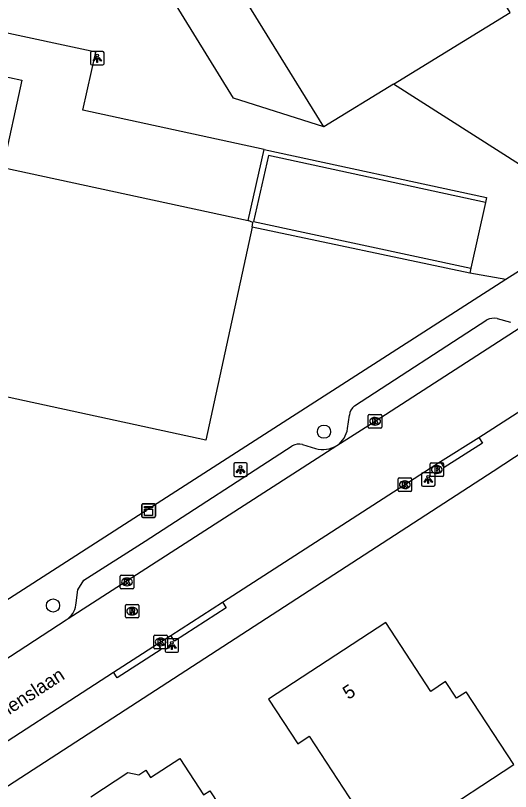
# Model space of a CAD drawing. Extents: x 161354 to 161876, y 382161 to 382804.
# Drawn here: x 161523.2 to 161559.7, y 382418.3 to 382475.6 of the extents above; entities that cross this region are included whole.
import ezdxf

# ---------------------------------------------------------------- set-up
doc = ezdxf.new("R2010")
doc.units = 0
for name, color, linetype in [('IMGEO_Boom', 7, 'Continuous'), ('IMGEO_Brandkraan', 7, 'Continuous'), ('IMGEO_Kast', 7, 'Continuous'), ('IMGEO_Kolk', 7, 'Continuous'), ('IMGEO_Lichtpunt', 7, 'Continuous'), ('IMGEO_Muur', 7, 'Continuous'), ('IMGEO_Openbare_ruimte_label', 7, 'Continuous'), ('IMGEO_Pand', 7, 'Continuous'), ('IMGEO_Pand_nummerreeks', 7, 'Continuous'), ('IMGEO_Rijbaan_lokaal_gesloten', 7, 'Continuous'), ('IMGEO_Rijbaan_lokaal_open', 7, 'Continuous'), ('IMGEO_Rioolput', 7, 'Continuous'), ('IMGEO_Voetpad_open', 7, 'Continuous')]:
    doc.layers.add(name, color=color, linetype=linetype)

msp = doc.modelspace()

# ---------------------------------------------------------------- linework, layer by layer
at = {"layer": 'IMGEO_Boom'}
for centre in [(161545.975, 382444.857), (161525.984, 382432.039)]:
    msp.add_circle(centre, 0.489, dxfattribs=at)
at = {"layer": 'IMGEO_Brandkraan'}
for p, q in [((161553.802, 382441.632), (161553.802, 382442.484)), ((161553.877, 382442.558), (161554.729, 382442.558)), ((161554.29, 382442.338), (161554.315, 382442.338)), ((161554.803, 382442.484), (161554.803, 382441.632)), ((161554.729, 382441.558), (161553.877, 382441.558)), ((161554.313, 382441.778), (161554.288, 382441.778))]:
    msp.add_line(p, q, dxfattribs=at)
for points in [[(161553.802, 382441.632), (161553.802, 382442.484)], [(161553.877, 382442.558), (161554.729, 382442.558)], [(161554.15, 382442.258), (161554.15, 382441.858), (161554.363, 382441.858)], [(161554.381, 382442.258), (161554.15, 382442.258)], [(161554.329, 382442.177), (161554.275, 382442.177), (161554.275, 382442.101)], [(161554.275, 382442.101), (161554.328, 382442.101)], [(161554.337, 382442.025), (161554.275, 382442.025), (161554.275, 382441.944)], [(161554.803, 382442.484), (161554.803, 382441.632)], [(161554.729, 382441.558), (161553.877, 382441.558)], [(161554.275, 382441.944), (161554.337, 382441.944)]]:
    msp.add_lwpolyline(points, dxfattribs=at)
for centre, radius, start, end in [((161553.879, 382442.482), 0.0765, 91.552, 178.448), ((161553.879, 382442.482), 0.0765, 91.552, 178.448), ((161554.33, 382442.139), 0.0379, 267.8285, 90.9355), ((161554.338, 382441.984), 0.0404, 269.8759, 90.5077), ((161554.385, 382442.113), 0.145, 59.4692, 91.5367), ((161554.41, 382442.16), 0.0922, 285.5137, 58.1501), ((161554.415, 382441.968), 0.105, 301.3115, 78.989), ((161554.727, 382442.482), 0.0765, 1.552, 88.448), ((161554.727, 382442.482), 0.0765, 1.552, 88.448), ((161553.879, 382441.634), 0.0765, 181.552, 268.448), ((161553.879, 382441.634), 0.0765, 181.552, 268.448), ((161554.369, 382442.109), 0.251, 268.6676, 293.5347), ((161554.727, 382441.634), 0.0765, 271.552, 358.448), ((161554.727, 382441.634), 0.0765, 271.552, 358.448)]:
    msp.add_arc(centre, radius, start, end, dxfattribs=at)
for centre, major_axis, ratio, start_param, end_param in [((161554.289, 382442.058), (-0.387, 0.002), 0.722429, 4.712389, 7.853982), ((161554.314, 382442.058), (-0.39, 0.002), 0.717154, 1.570796, 4.712389)]:
    msp.add_ellipse(centre, major_axis=major_axis, ratio=ratio, start_param=start_param, end_param=end_param, dxfattribs=at)
at = {"layer": 'IMGEO_Kast'}
for p, q in [((161532.535, 382438.612), (161532.535, 382439.453)), ((161532.535, 382439.453), (161532.535, 382438.612)), ((161532.61, 382439.537), (161533.451, 382439.537)), ((161533.451, 382439.537), (161532.61, 382439.537)), ((161533.535, 382439.462), (161533.535, 382438.621)), ((161533.535, 382438.621), (161533.535, 382439.462)), ((161533.46, 382438.537), (161532.619, 382438.537)), ((161532.619, 382438.537), (161533.46, 382438.537))]:
    msp.add_line(p, q, dxfattribs=at)
for points in [[(161532.73, 382439.327), (161533.33, 382439.327), (161533.33, 382439.242), (161532.73, 382439.242), (161532.73, 382439.327)], [(161532.73, 382439.152), (161533.33, 382439.152), (161533.33, 382438.663), (161532.73, 382438.663), (161532.73, 382439.152)]]:
    msp.add_lwpolyline(points, dxfattribs=at)
msp.add_circle((161532.814, 382439.001), 0.0377, dxfattribs=at)
for centre, start, end in [((161532.613, 382439.459), 92.4484, 184.2845), ((161532.613, 382439.459), 92.4484, 184.2845), ((161533.457, 382439.459), 2.4484, 94.2845), ((161533.457, 382439.459), 2.4484, 94.2845), ((161532.613, 382438.615), 182.4484, 274.2845), ((161532.613, 382438.615), 182.4484, 274.2845), ((161533.457, 382438.615), 272.4484, 4.2845), ((161533.457, 382438.615), 272.4484, 4.2845)]:
    msp.add_arc(centre, 0.0779, start, end, dxfattribs=at)
at = {"layer": 'IMGEO_Kolk'}
for p, q in [((161549.246, 382445.195), (161549.246, 382446.047)), ((161549.321, 382446.121), (161550.173, 382446.121)), ((161550.247, 382446.047), (161550.247, 382445.195)), ((161549.734, 382445.901), (161549.759, 382445.901)), ((161550.173, 382445.121), (161549.321, 382445.121)), ((161549.757, 382445.341), (161549.732, 382445.341)), ((161551.515, 382441.448), (161552.367, 382441.448)), ((161551.44, 382440.522), (161551.44, 382441.374)), ((161551.928, 382441.228), (161551.953, 382441.228)), ((161552.441, 382441.374), (161552.441, 382440.522)), ((161552.367, 382440.448), (161551.515, 382440.448)), ((161551.951, 382440.668), (161551.926, 382440.668)), ((161530.94, 382433.348), (161530.94, 382434.2)), ((161531.015, 382434.274), (161531.867, 382434.274)), ((161531.428, 382434.054), (161531.453, 382434.054)), ((161531.941, 382434.2), (161531.941, 382433.348)), ((161531.451, 382433.494), (161531.426, 382433.494)), ((161531.867, 382433.274), (161531.015, 382433.274)), ((161533.42, 382428.92), (161533.42, 382429.772)), ((161533.495, 382429.846), (161534.347, 382429.846)), ((161533.908, 382429.626), (161533.933, 382429.626)), ((161534.421, 382429.772), (161534.421, 382428.92)), ((161534.347, 382428.846), (161533.495, 382428.846)), ((161533.931, 382429.066), (161533.906, 382429.066))]:
    msp.add_line(p, q, dxfattribs=at)
for points in [[(161549.246, 382445.195), (161549.246, 382446.047)], [(161549.321, 382446.121), (161550.173, 382446.121)], [(161550.247, 382446.047), (161550.247, 382445.195)], [(161549.567, 382445.821), (161549.69, 382445.821), (161549.69, 382445.67), (161549.82, 382445.821), (161549.984, 382445.821), (161549.838, 382445.67), (161549.991, 382445.421), (161549.839, 382445.421), (161549.754, 382445.585), (161549.69, 382445.518), (161549.69, 382445.421), (161549.567, 382445.421), (161549.567, 382445.821)], [(161550.173, 382445.121), (161549.321, 382445.121)], [(161551.515, 382441.448), (161552.367, 382441.448)], [(161551.44, 382440.522), (161551.44, 382441.374)], [(161551.761, 382441.148), (161551.884, 382441.148), (161551.884, 382440.997), (161552.014, 382441.148), (161552.178, 382441.148), (161552.032, 382440.997), (161552.185, 382440.748), (161552.033, 382440.748), (161551.948, 382440.912), (161551.884, 382440.845), (161551.884, 382440.748), (161551.761, 382440.748), (161551.761, 382441.148)], [(161552.441, 382441.374), (161552.441, 382440.522)], [(161552.367, 382440.448), (161551.515, 382440.448)], [(161530.94, 382433.348), (161530.94, 382434.2)], [(161531.015, 382434.274), (161531.867, 382434.274)], [(161531.941, 382434.2), (161531.941, 382433.348)], [(161531.261, 382433.974), (161531.384, 382433.974), (161531.384, 382433.823), (161531.514, 382433.974), (161531.678, 382433.974), (161531.532, 382433.823), (161531.685, 382433.574), (161531.533, 382433.574), (161531.448, 382433.738), (161531.384, 382433.671), (161531.384, 382433.574), (161531.261, 382433.574), (161531.261, 382433.974)], [(161531.867, 382433.274), (161531.015, 382433.274)], [(161533.42, 382428.92), (161533.42, 382429.772)], [(161533.495, 382429.846), (161534.347, 382429.846)], [(161533.741, 382429.546), (161533.864, 382429.546), (161533.864, 382429.395), (161533.994, 382429.546), (161534.158, 382429.546), (161534.012, 382429.395), (161534.165, 382429.146), (161534.013, 382429.146), (161533.928, 382429.31), (161533.864, 382429.243), (161533.864, 382429.146), (161533.741, 382429.146), (161533.741, 382429.546)], [(161534.421, 382429.772), (161534.421, 382428.92)], [(161534.347, 382428.846), (161533.495, 382428.846)]]:
    msp.add_lwpolyline(points, dxfattribs=at)
for centre, start, end in [((161549.323, 382446.045), 91.552, 178.448), ((161549.323, 382446.045), 91.552, 178.448), ((161550.171, 382446.045), 1.552, 88.448), ((161550.171, 382446.045), 1.552, 88.448), ((161549.323, 382445.197), 181.552, 268.448), ((161549.323, 382445.197), 181.552, 268.448), ((161550.171, 382445.197), 271.552, 358.448), ((161550.171, 382445.197), 271.552, 358.448), ((161551.517, 382441.372), 91.552, 178.448), ((161551.517, 382441.372), 91.552, 178.448), ((161552.365, 382441.372), 1.552, 88.448), ((161552.365, 382441.372), 1.552, 88.448), ((161551.517, 382440.524), 181.552, 268.448), ((161551.517, 382440.524), 181.552, 268.448), ((161552.365, 382440.524), 271.552, 358.448), ((161552.365, 382440.524), 271.552, 358.448), ((161531.017, 382434.198), 91.552, 178.448), ((161531.017, 382434.198), 91.552, 178.448), ((161531.865, 382434.198), 1.552, 88.448), ((161531.865, 382434.198), 1.552, 88.448), ((161531.017, 382433.35), 181.552, 268.448), ((161531.017, 382433.35), 181.552, 268.448), ((161531.865, 382433.35), 271.552, 358.448), ((161531.865, 382433.35), 271.552, 358.448), ((161533.497, 382429.77), 91.552, 178.448), ((161533.497, 382429.77), 91.552, 178.448), ((161534.345, 382429.77), 1.552, 88.448), ((161534.345, 382429.77), 1.552, 88.448), ((161533.497, 382428.922), 181.552, 268.448), ((161533.497, 382428.922), 181.552, 268.448), ((161534.345, 382428.922), 271.552, 358.448), ((161534.345, 382428.922), 271.552, 358.448)]:
    msp.add_arc(centre, 0.0765, start, end, dxfattribs=at)
for centre, major_axis, ratio, start_param, end_param in [((161549.733, 382445.621), (-0.387, 0.002), 0.722429, 4.712389, 7.853982), ((161549.758, 382445.621), (-0.39, 0.002), 0.717154, 1.570796, 4.712389), ((161551.927, 382440.948), (-0.387, 0.002), 0.722429, 4.712389, 7.853982), ((161551.952, 382440.948), (-0.39, 0.002), 0.717154, 1.570796, 4.712389), ((161531.427, 382433.774), (-0.387, 0.002), 0.722429, 4.712389, 7.853982), ((161531.452, 382433.774), (-0.39, 0.002), 0.717154, 1.570796, 4.712389), ((161533.907, 382429.346), (-0.387, 0.002), 0.722429, 4.712389, 7.853982), ((161533.932, 382429.346), (-0.39, 0.002), 0.717154, 1.570796, 4.712389)]:
    msp.add_ellipse(centre, major_axis=major_axis, ratio=ratio, start_param=start_param, end_param=end_param, dxfattribs=at)
at = {"layer": 'IMGEO_Lichtpunt'}
for p, q in [((161529.651, 382472.902), (161528.843, 382472.902)), ((161529.651, 382472.902), (161528.843, 382472.902)), ((161528.749, 382472.807), (161528.749, 382472)), ((161528.749, 382472.807), (161528.749, 382472)), ((161529.745, 382472), (161529.745, 382472.807)), ((161529.745, 382472), (161529.745, 382472.807)), ((161528.843, 382471.906), (161529.651, 382471.906)), ((161528.843, 382471.906), (161529.651, 382471.906)), ((161539.312, 382442.459), (161539.312, 382441.652)), ((161539.312, 382442.459), (161539.312, 382441.652)), ((161540.214, 382442.554), (161539.406, 382442.554)), ((161540.214, 382442.554), (161539.406, 382442.554)), ((161540.308, 382441.652), (161540.308, 382442.459)), ((161540.308, 382441.652), (161540.308, 382442.459)), ((161539.406, 382441.558), (161540.214, 382441.558)), ((161539.406, 382441.558), (161540.214, 382441.558)), ((161553.17, 382441.732), (161553.17, 382440.925)), ((161553.17, 382441.732), (161553.17, 382440.925)), ((161554.072, 382441.827), (161553.264, 382441.827)), ((161554.072, 382441.827), (161553.264, 382441.827)), ((161554.166, 382440.925), (161554.166, 382441.732)), ((161554.166, 382440.925), (161554.166, 382441.732)), ((161553.264, 382440.831), (161554.072, 382440.831)), ((161553.264, 382440.831), (161554.072, 382440.831)), ((161534.255, 382429.485), (161534.255, 382428.678)), ((161534.255, 382429.485), (161534.255, 382428.678)), ((161535.157, 382429.58), (161534.349, 382429.58)), ((161535.157, 382429.58), (161534.349, 382429.58)), ((161535.251, 382428.678), (161535.251, 382429.485)), ((161535.251, 382428.678), (161535.251, 382429.485)), ((161534.349, 382428.584), (161535.157, 382428.584)), ((161534.349, 382428.584), (161535.157, 382428.584))]:
    msp.add_line(p, q, dxfattribs=at)
for points in [[(161529.123, 382472.471), (161529.162, 382472.443), (161528.974, 382472.181), (161528.936, 382472.208), (161529.123, 382472.471)], [(161529.225, 382472.423), (161529.272, 382472.423), (161529.272, 382472.101), (161529.225, 382472.101), (161529.225, 382472.423)], [(161529.335, 382472.443), (161529.373, 382472.47), (161529.56, 382472.208), (161529.521, 382472.18), (161529.335, 382472.443)], [(161539.686, 382442.123), (161539.725, 382442.095), (161539.537, 382441.833), (161539.499, 382441.86), (161539.686, 382442.123)], [(161539.788, 382442.075), (161539.835, 382442.075), (161539.835, 382441.753), (161539.788, 382441.753), (161539.788, 382442.075)], [(161539.898, 382442.095), (161539.936, 382442.122), (161540.123, 382441.86), (161540.084, 382441.832), (161539.898, 382442.095)], [(161553.544, 382441.396), (161553.583, 382441.368), (161553.395, 382441.106), (161553.357, 382441.133), (161553.544, 382441.396)], [(161553.646, 382441.348), (161553.693, 382441.348), (161553.693, 382441.026), (161553.646, 382441.026), (161553.646, 382441.348)], [(161553.756, 382441.368), (161553.794, 382441.395), (161553.981, 382441.133), (161553.942, 382441.105), (161553.756, 382441.368)], [(161534.629, 382429.149), (161534.668, 382429.121), (161534.48, 382428.859), (161534.442, 382428.886), (161534.629, 382429.149)], [(161534.731, 382429.101), (161534.778, 382429.101), (161534.778, 382428.779), (161534.731, 382428.779), (161534.731, 382429.101)], [(161534.841, 382429.121), (161534.879, 382429.148), (161535.066, 382428.886), (161535.027, 382428.858), (161534.841, 382429.121)]]:
    msp.add_lwpolyline(points, dxfattribs=at)
for centre in [(161529.248, 382472.605), (161539.811, 382442.257), (161553.669, 382441.53), (161534.754, 382429.283)]:
    msp.add_circle(centre, 0.0994, dxfattribs=at)
for centre, start, end in [((161528.843, 382472.807), 90, 180), ((161528.843, 382472.807), 90, 180), ((161529.651, 382472.807), 0, 90), ((161529.651, 382472.807), 0, 90), ((161528.843, 382472), 180, 270), ((161528.843, 382472), 180, 270), ((161529.651, 382472), 270, 0), ((161529.651, 382472), 270, 360), ((161539.406, 382442.459), 90, 180), ((161539.406, 382442.459), 90, 180), ((161540.214, 382442.459), 0, 90), ((161540.214, 382442.459), 0, 90), ((161539.406, 382441.652), 180, 270), ((161539.406, 382441.652), 180, 270), ((161540.214, 382441.652), 270, 0), ((161540.214, 382441.652), 270, 360), ((161553.264, 382441.732), 90, 180), ((161553.264, 382441.732), 90, 180), ((161554.072, 382441.732), 0, 90), ((161554.072, 382441.732), 0, 90), ((161553.264, 382440.925), 180, 270), ((161553.264, 382440.925), 180, 270), ((161554.072, 382440.925), 270, 0), ((161554.072, 382440.925), 270, 360), ((161534.349, 382429.485), 90, 180), ((161534.349, 382429.485), 90, 180), ((161535.157, 382429.485), 0, 90), ((161535.157, 382429.485), 0, 90), ((161534.349, 382428.678), 180, 270), ((161534.349, 382428.678), 180, 270), ((161535.157, 382428.678), 270, 0), ((161535.157, 382428.678), 270, 360)]:
    msp.add_arc(centre, 0.0946, start, end, dxfattribs=at)
at = {"layer": 'IMGEO_Muur'}
for points in [[(161540.39, 382460.432), (161541.57, 382465.684)], [(161541.57, 382465.684), (161557.97, 382462.132), (161557.899, 382461.771)], [(161557.899, 382461.771), (161541.89, 382465.219), (161540.765, 382460.354), (161556.802, 382456.914)], [(161556.742, 382456.551), (161540.674, 382459.952)], [(161556.802, 382456.914), (161556.742, 382456.551)]]:
    msp.add_lwpolyline(points, dxfattribs=at)
at = {"layer": 'IMGEO_Pand'}
for points in [[(161545.974, 382467.342), (161536.968, 382481.919), (161534.501, 382485.913), (161525.798, 382500), (161525.522, 382500.446)], [(161551.092, 382470.489), (161559.71, 382475.789), (161550.708, 382490.406)], [(161540.674, 382459.952), (161537.265, 382444.226), (161518.647, 382448.262), (161519.848, 382453.798), (161502.693, 382457.517), (161506.372, 382474.528), (161523.68, 382470.782), (161522.287, 382464.355), (161540.39, 382460.432)], [(161551.092, 382470.489), (161545.974, 382467.342)], [(161540.674, 382459.952), (161540.732, 382460.291), (161540.39, 382460.432)], [(161556.464, 382425.669), (161556.405, 382425.63), (161555.743, 382425.197), (161554.944, 382426.42), (161553.848, 382425.704), (161550.534, 382430.777), (161541.886, 382425.126), (161544.034, 382421.838), (161544.876, 382422.388), (161549.47, 382415.357), (161550.138, 382415.794), (161552.9, 382417.574), (161553.762, 382416.229), (161559.979, 382420.295), (161556.464, 382425.669)], [(161528.762, 382417.925), (161531.504, 382419.716), (161532.317, 382419.546), (161532.833, 382419.883), (161533.179, 382419.353), (161535.331, 382420.76), (161537.094, 382418.063), (161537.557, 382418.365), (161539.586, 382415.261), (161539.064, 382414.919), (161543.696, 382407.709), (161540.778, 382405.834), (161539.659, 382407.546), (161539.357, 382407.349), (161536.655, 382405.642)]]:
    msp.add_lwpolyline(points, dxfattribs=at)
at = {"layer": 'IMGEO_Rijbaan_lokaal_gesloten'}
msp.add_lwpolyline([(161557.899, 382461.771), (161556.802, 382456.914)], dxfattribs=at)
at = {"layer": 'IMGEO_Rijbaan_lokaal_open'}
for points in [[(161546.931, 382443.833), (161549.747, 382445.621), (161561.206, 382453.023)], [(161557.396, 382444.433), (161571.268, 382453.342)], [(161554.575, 382442.648), (161557.396, 382444.433)], [(161527.109, 382431.082), (161546.931, 382443.833)], [(161538.492, 382432.275), (161554.575, 382442.648)], [(161534.672, 382429.828), (161538.492, 382432.275)], [(161521.629, 382427.501), (161526.95, 382430.969), (161527.109, 382431.082)], [(161533.696, 382429.203), (161534.672, 382429.828)], [(161530.443, 382427.111), (161533.696, 382429.203)], [(161519.44, 382419.989), (161530.443, 382427.111)]]:
    msp.add_lwpolyline(points, dxfattribs=at)
at = {"layer": 'IMGEO_Rioolput'}
for p, q in [((161531.321, 382431.192), (161531.321, 382432.044)), ((161531.396, 382432.118), (161532.248, 382432.118)), ((161531.809, 382431.898), (161531.834, 382431.898)), ((161532.322, 382432.044), (161532.322, 382431.192)), ((161531.832, 382431.338), (161531.807, 382431.338)), ((161532.248, 382431.118), (161531.396, 382431.118))]:
    msp.add_line(p, q, dxfattribs=at)
for points in [[(161531.321, 382431.192), (161531.321, 382432.044)], [(161531.396, 382432.118), (161532.248, 382432.118)], [(161531.91, 382431.816), (161531.658, 382431.818), (161531.658, 382431.418)], [(161531.836, 382431.737), (161531.782, 382431.737), (161531.782, 382431.656)], [(161532.322, 382432.044), (161532.322, 382431.192)], [(161531.658, 382431.418), (161531.782, 382431.418), (161531.782, 382431.58), (161531.793, 382431.58)], [(161531.782, 382431.656), (161531.834, 382431.656)], [(161531.84, 382431.551), (161531.911, 382431.418), (161532.051, 382431.418), (161531.986, 382431.544)], [(161532.248, 382431.118), (161531.396, 382431.118)]]:
    msp.add_lwpolyline(points, dxfattribs=at)
for centre, radius, start, end in [((161531.398, 382432.042), 0.0765, 91.552, 178.448), ((161531.398, 382432.042), 0.0765, 91.552, 178.448), ((161531.842, 382431.641), 0.0964, 77.0061, 93.1865), ((161531.856, 382431.698), 0.0378, 276.6634, 79.6772), ((161531.909, 382431.706), 0.109, 350.3612, 89.416), ((161532.246, 382432.042), 0.0765, 1.552, 88.448), ((161532.246, 382432.042), 0.0765, 1.552, 88.448), ((161531.398, 382431.194), 0.0765, 181.552, 268.448), ((161531.398, 382431.194), 0.0765, 181.552, 268.448), ((161531.792, 382431.527), 0.0533, 26.0293, 88.6989), ((161531.818, 382431.845), 0.19, 274.7715, 282.9687), ((161531.907, 382431.706), 0.112, 277.5842, 350.9817), ((161531.891, 382431.491), 0.108, 29.5134, 73.7905), ((161532.246, 382431.194), 0.0765, 271.552, 358.448), ((161532.246, 382431.194), 0.0765, 271.552, 358.448)]:
    msp.add_arc(centre, radius, start, end, dxfattribs=at)
for centre, major_axis, ratio, start_param, end_param in [((161531.808, 382431.618), (-0.387, 0.002), 0.722429, 4.712389, 7.853982), ((161531.833, 382431.618), (-0.39, 0.002), 0.717154, 1.570796, 4.712389)]:
    msp.add_ellipse(centre, major_axis=major_axis, ratio=ratio, start_param=start_param, end_param=end_param, dxfattribs=at)
at = {"layer": 'IMGEO_Voetpad_open'}
for points in [[(161545.974, 382467.342), (161539.309, 382469.447), (161522.532, 382496.667), (161520.272, 382498.234), (161512.072, 382500), (161500, 382502.6), (161494.163, 382503.857), (161491.524, 382503.311), (161486.569, 382500), (161475.341, 382492.496), (161464.119, 382485.318), (161457.968, 382486.306)], [(161541.57, 382465.684), (161528.173, 382468.581), (161529.133, 382472.859), (161500, 382479.131), (161475.815, 382484.338), (161475.174, 382481.282), (161481.945, 382479.796)], [(161566.563, 382460.64), (161551.092, 382470.489)], [(161566.563, 382460.64), (161559.394, 382456.082)], [(161559.394, 382456.082), (161556.742, 382456.551)], [(161559.394, 382456.082), (161542.283, 382445.088), (161532.279, 382438.666), (161505.088, 382421.185), (161500, 382417.897), (161486.459, 382409.147), (161486.172, 382408.962), (161485.951, 382409.016), (161480.33, 382410.398)], [(161548.228, 382446.755), (161557.992, 382453.108)], [(161558.758, 382453.213), (161559.734, 382452.939)], [(161572.419, 382451.387), (161564.764, 382446.042), (161558.459, 382441.915), (161500, 382404.037), (161487.478, 382395.924)], [(161547.708, 382445.087), (161547.847, 382446.066)], [(161557.396, 382444.433), (161557.663, 382444.011), (161554.842, 382442.226), (161554.575, 382442.648)], [(161527.685, 382432.238), (161527.821, 382433.186), (161528.268, 382433.911), (161532.777, 382436.786), (161543.635, 382443.803)], [(161544.399, 382443.908), (161545.351, 382443.625)], [(161538.492, 382432.275), (161538.761, 382431.854), (161534.941, 382429.407), (161534.672, 382429.828)], [(161533.696, 382429.203), (161533.966, 382428.783), (161530.713, 382426.691), (161530.443, 382427.111)]]:
    msp.add_lwpolyline(points, dxfattribs=at)
for centre, radius, start, end in [((161558.552, 382451.868), 1.361, 81.2992, 114.3112), ((161548.723, 382446.031), 0.877, 124.3807, 177.7363), ((161545.937, 382445.317), 1.786, 303.8245, 352.6093), ((161544.124, 382443.075), 0.877, 71.7438, 123.9069), ((161545.906, 382445.514), 1.969, 253.627, 301.3722), ((161526.122, 382432.295), 1.564, 309.1297, 357.8989)]:
    msp.add_arc(centre, radius, start, end, dxfattribs=at)

# ---------------------------------------------------------------- texts
at = {"layer": 'IMGEO_Openbare_ruimte_label'}
msp.add_text('Tollenslaan', height=1, rotation=32.959, dxfattribs=at).set_placement((161521.193, 382422.944))
at = {"layer": 'IMGEO_Pand_nummerreeks'}
msp.add_text('5', height=1, rotation=33.1628, dxfattribs=at).set_placement((161547.773, 382425.056))

doc.saveas('drawing.dxf')
